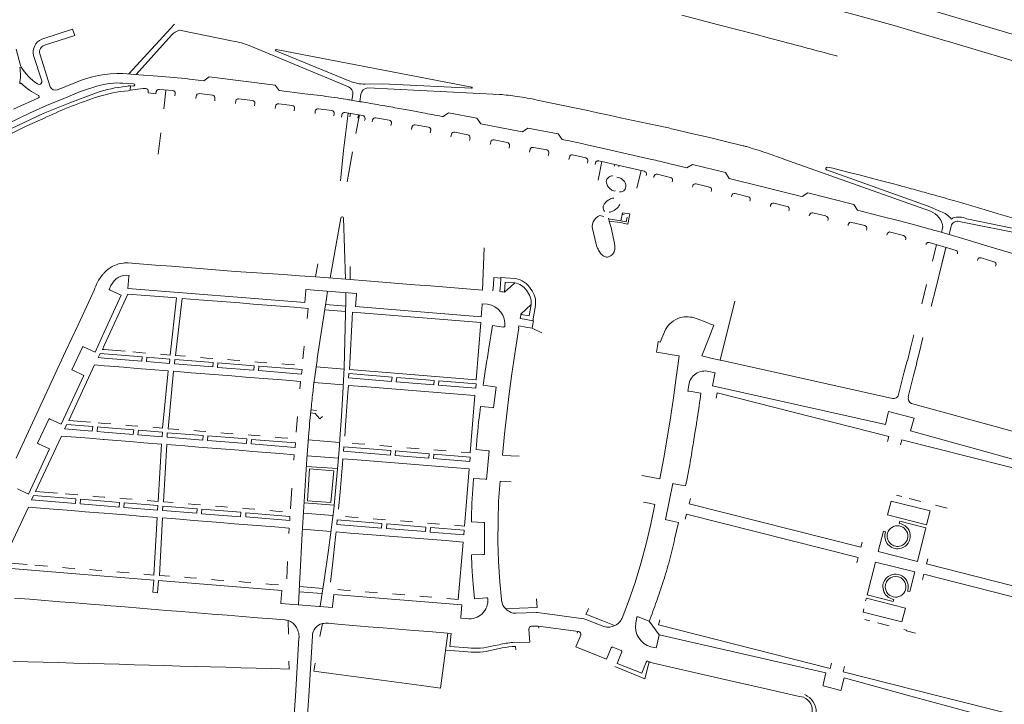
# Model space of a CAD drawing. Extents: x 145000 to 155000, y 457500 to 470000.
# Tile 536 of 548: x 153968 to 154337, y 468497 to 468753. Entities that reach past the tile are written whole.
import ezdxf

# ---------------------------------------------------------------- set-up
doc = ezdxf.new("R2010")
doc.units = 0
doc.header["$LTSCALE"] = 0.2
doc.header["$MEASUREMENT"] = 0
doc.layers.add('kant verharding', color=252, linetype='Continuous', lineweight=0)

msp = doc.modelspace()

# ---------------------------------------------------------------- linework, layer by layer
at = {"layer": 'kant verharding', "linetype": 'Continuous', "lineweight": 0}
for p, q in [((154026.3, 468751.47), (154009.23, 468732.86)), ((154011.95, 468732.63), (154025.24, 468747.32)), ((154028.13, 468749.2), (154048.3, 468745.13)), ((154054.29, 468743.47), (154091.48, 468728.03)), ((154064.35, 468741.97), (154137.63, 468727.93)), ((153973.59, 468739.76), (153976.59, 468730.22)), ((153979.79, 468727.98), (153975.94, 468740.4)), ((154091.92, 468730.18), (154064.28, 468741.51)), ((153968.42, 468735.27), (153968.94, 468735.4)), ((154012.99, 468732.54), (154007.01, 468733.05)), ((154020.1, 468732.03), (154012.99, 468732.54)), ((153989.01, 468729.51), (153982.47, 468726.9)), ((154010.96, 468729.15), (154007, 468729.38)), ((154009.77, 468726.82), (154009.83, 468728.42)), ((154009.83, 468728.42), (154010.92, 468728.33)), ((154098.74, 468727.59), (154148.04, 468725.19)), ((153975.41, 468723.95), (153966.1, 468719.71)), ((154009.77, 468726.82), (154009.01, 468726.58)), ((154019.36, 468725.45), (154019.51, 468726.24)), ((154020.65, 468727.05), (154025.7, 468726.64)), ((154022.28, 468719.78), (154023.11, 468726.59)), ((154026.62, 468725.58), (154026.5, 468724.59)), ((154034.34, 468723.64), (154034.43, 468724.57)), ((154035.58, 468725.47), (154040.61, 468724.85)), ((154041.47, 468723.69), (154041.39, 468722.75)), ((154050.45, 468723.58), (154055.52, 468722.93)), ((154093.07, 468725.26), (154092.73, 468722.96)), ((154095.69, 468722.48), (154096.11, 468725.22)), ((154049.14, 468721.74), (154049.33, 468722.82)), ((154056.38, 468721.86), (154056.26, 468720.87)), ((154064.02, 468719.88), (154064.13, 468720.71)), ((154065.35, 468721.71), (154070.43, 468721.04)), ((154071.26, 468719.96), (154071.15, 468718.99)), ((154080.21, 468719.84), (154085.24, 468719.11)), ((154176.11, 468720.21), (154162.15, 468723.08)), ((154078.92, 468718.01), (154079.04, 468718.95)), ((154086.11, 468717.98), (154086, 468717.11)), ((154088.86, 468716.71), (154088.91, 468717.5)), ((154089.57, 468704.21), (154091.3, 468718.18)), ((154090.11, 468718.38), (154096.82, 468717.28)), ((154092.15, 468718.01), (154091.98, 468716.76)), ((154094.24, 468710.52), (154095.54, 468717.49)), ((154095.15, 468717.51), (154094.91, 468716.26)), ((154101.73, 468716.45), (154106.64, 468715.57)), ((154126.92, 468716.87), (154126.43, 468716.96)), ((154097.64, 468716.06), (154097.51, 468715.41)), ((154100.36, 468714.89), (154100.49, 468715.62)), ((154107.55, 468714.42), (154107.35, 468713.53)), ((154115.05, 468712.02), (154115.22, 468712.92)), ((154116.43, 468713.84), (154121.38, 468712.91)), ((154020.23, 468702.83), (154021.2, 468710.82)), ((154122.28, 468711.72), (154122.06, 468710.74)), ((154129.78, 468709.25), (154130.02, 468710.28)), ((154131.23, 468711.02), (154136.11, 468710.1)), ((154136.95, 468708.89), (154136.78, 468707.89)), ((154144.48, 468706.43), (154144.74, 468707.41)), ((154145.95, 468708.2), (154150.87, 468707.22)), ((154151.73, 468706.08), (154151.55, 468705.07)), ((154160.67, 468705.35), (154165.71, 468704.39)), ((154089.57, 468704.21), (154088.42, 468692.85)), ((154090.98, 468692.48), (154092.92, 468703.74)), ((154159.25, 468703.59), (154159.53, 468704.67)), ((154166.45, 468703.22), (154166.26, 468702.25)), ((154173.96, 468700.76), (154174.14, 468701.74)), ((154175.37, 468702.53), (154180.28, 468701.4)), ((154181.08, 468700.14), (154180.92, 468699.46)), ((154183.76, 468698.91), (154183.9, 468699.54)), ((154184.96, 468693.13), (154186.27, 468700.03)), ((154185.14, 468700.28), (154202.18, 468696.41)), ((154191.13, 468698.89), (154191.08, 468698.37)), ((154192.84, 468698.53), (154192.71, 468698.05)), ((154254.49, 468701), (154309.3, 468681.44)), ((154270.76, 468697.96), (154272.81, 468697.57)), ((154192.63, 468694.05), (154191.93, 468694.19)), ((154201.06, 468696.66), (154199.4, 468690.04)), ((154203, 468695.2), (154202.89, 468694.77)), ((154205.72, 468694.08), (154205.82, 468694.52)), ((154207.08, 468695.31), (154211.95, 468694.1)), ((154212.79, 468692.89), (154212.63, 468692.41)), ((154220.25, 468690.48), (154220.36, 468690.96)), ((154221.61, 468691.72), (154226.55, 468690.49)), ((154191.16, 468689.03), (154191.25, 468689.01)), ((154192.95, 468688.68), (154193.14, 468688.66)), ((154227.34, 468689.31), (154227.2, 468688.82)), ((154234.82, 468686.89), (154234.92, 468687.33)), ((154236.21, 468688.1), (154241.13, 468686.87)), ((154241.87, 468685.66), (154241.74, 468685.17)), ((154249.39, 468683.25), (154249.49, 468683.74)), ((154250.72, 468684.49), (154255.67, 468683.28)), ((154185.58, 468679.82), (154187.06, 468679.53)), ((154187.35, 468681.43), (154187.36, 468681.37)), ((154194.62, 468680.27), (154193.99, 468680.39)), ((154256.46, 468682.09), (154256.35, 468681.59)), ((154263.93, 468679.68), (154264.06, 468680.15)), ((154265.33, 468680.89), (154270.2, 468679.68)), ((154084.55, 468656.48), (154088.61, 468678.91)), ((154089.61, 468678.96), (154090.33, 468656.02)), ((154270.99, 468678.45), (154270.87, 468677.97)), ((154278.47, 468676.11), (154278.58, 468676.53)), ((154279.89, 468677.28), (154284.78, 468676.06)), ((154316.39, 468672.7), (154317.11, 468675.86)), ((154317.7, 468678.92), (154317.18, 468678.43)), ((154320.13, 468677.66), (154386.17, 468664.49)), ((154183.96, 468670.11), (154183.04, 468674.04)), ((154285.51, 468674.85), (154285.4, 468674.39)), ((154293, 468672.48), (154293.09, 468672.88)), ((154294.4, 468673.66), (154299.28, 468672.34)), ((154314.02, 468675.54), (154313.46, 468673.57)), ((154191.06, 468669.39), (154191.14, 468668.49)), ((154300.09, 468671.14), (154299.99, 468670.76)), ((154308.84, 468669.76), (154316.95, 468667.38)), ((154311.57, 468668.96), (154310.04, 468662.82)), ((154142.28, 468667.77), (154141.69, 468651.91)), ((154316.95, 468667.38), (154318.84, 468666.82)), ((154013.18, 468661.8), (154008.96, 468662.13)), ((154019.17, 468661.32), (154013.18, 468661.8)), ((154025.16, 468660.85), (154019.17, 468661.32)), ((154031.14, 468660.38), (154025.16, 468660.85)), ((154092.09, 468655.88), (154092.03, 468660.83)), ((154326.93, 468663.04), (154327.05, 468663.39)), ((154328.33, 468664.02), (154333.12, 468662.57)), ((154333.87, 468661.28), (154333.74, 468660.87)), ((154000.76, 468659.16), (154000, 468658.41)), ((154009.3, 468657.45), (154009.24, 468657.05)), ((154037.13, 468659.9), (154031.14, 468660.38)), ((154043.12, 468659.43), (154037.13, 468659.9)), ((154049.14, 468658.96), (154043.12, 468659.43)), ((154055.11, 468658.55), (154049.14, 468658.96)), ((154061.11, 468658.14), (154055.11, 468658.55)), ((154067.09, 468657.73), (154061.11, 468658.14)), ((154073.08, 468657.33), (154067.09, 468657.73)), ((154008.89, 468652.56), (154009.24, 468657.05)), ((154092.09, 468655.88), (154079.15, 468656.91)), ((154098.18, 468655.4), (154092.09, 468655.88)), ((154104.17, 468654.92), (154098.18, 468655.4)), ((154110.15, 468654.44), (154104.17, 468654.92)), ((154116.13, 468653.96), (154110.15, 468654.44)), ((154122.12, 468653.48), (154116.13, 468653.96)), ((154128.1, 468653), (154122.12, 468653.48)), ((154148.16, 468651.38), (154148.33, 468653.96)), ((154148.33, 468653.96), (154148.48, 468656.38)), ((154148.37, 468656.39), (154148.39, 468656.62)), ((154148.37, 468656.39), (154148.48, 468656.38)), ((154148.39, 468656.62), (154150.09, 468656.51)), ((154150.09, 468656.51), (154153.97, 468656.3)), ((154306.05, 468646.8), (154307.86, 468654.07)), ((153996.26, 468651.88), (153994.87, 468648.9)), ((154006.35, 468650.05), (154000, 468636.24)), ((154006.35, 468650.05), (154002.24, 468651.94)), ((154008.89, 468652.56), (154075.07, 468647.26)), ((154015.51, 468649.93), (154020.57, 468649.53)), ((154075.44, 468651.74), (154075.07, 468647.26)), ((154094.43, 468650.22), (154094.04, 468645.74)), ((154134.09, 468652.52), (154128.1, 468653)), ((154141.69, 468651.91), (154134.09, 468652.52)), ((154148.82, 468651.33), (154148.16, 468651.38)), ((153994.87, 468648.9), (153990.22, 468638.93)), ((154020.57, 468649.53), (154027.13, 468649.01)), ((154035.48, 468648.32), (154040.57, 468647.92)), ((154040.57, 468647.92), (154045.66, 468647.52)), ((154045.66, 468647.52), (154050.74, 468647.12)), ((154050.74, 468647.12), (154055.83, 468646.71)), ((154055.83, 468646.71), (154060.91, 468646.3)), ((154060.91, 468646.3), (154066, 468645.9)), ((154082.85, 468646.55), (154090.42, 468645.94)), ((154141.08, 468641.93), (154141.46, 468646.44)), ((154230.55, 468625.73), (154236.13, 468647.81)), ((154066, 468645.9), (154071.08, 468645.49)), ((154090.35, 468643.96), (154082.58, 468644.55)), ((154141.08, 468641.93), (154094.04, 468645.74)), ((154155.93, 468642.55), (154155.71, 468641.26)), ((153985.57, 468628.97), (153990.22, 468638.93)), ((154000, 468636.24), (153996.56, 468628.75)), ((154144.05, 468630.16), (154145.42, 468638.64)), ((154145.42, 468638.64), (154149.53, 468638.02)), ((154208.1, 468632.4), (154210.13, 468637.15)), ((153985.57, 468628.97), (153980.92, 468619)), ((153992.31, 468630.68), (153996.56, 468628.75)), ((154000, 468629.65), (154007.88, 468629.04)), ((154000, 468628.13), (154014.26, 468626.99)), ((154015.48, 468628.38), (154010.75, 468628.8)), ((154038.32, 468626.52), (154036.02, 468626.75)), ((154040.61, 468626.35), (154038.32, 468626.52)), ((154048.48, 468625.71), (154046.2, 468625.9)), ((154050.76, 468625.54), (154048.48, 468625.71)), ((154058.65, 468624.89), (154056.35, 468625.11)), ((154060.91, 468624.75), (154058.65, 468624.89)), ((154068.82, 468624.08), (154066.53, 468624.3)), ((154071.25, 468623.92), (154068.82, 468624.08)), ((154079.67, 468625.63), (154079.31, 468623.04)), ((153992.33, 468620.02), (153988.23, 468621.92)), ((154000, 468623.63), (154002.13, 468623.46)), ((154002.13, 468623.46), (154007.21, 468623.06)), ((154007.21, 468623.06), (154012.3, 468622.65)), ((154012.3, 468622.65), (154017.38, 468622.24)), ((154017.38, 468622.24), (154023.94, 468621.72)), ((154037.65, 468620.61), (154032.57, 468621.02)), ((154042.74, 468620.2), (154037.65, 468620.61)), ((154078.96, 468620.46), (154078.42, 468616.28)), ((154079.31, 468623.04), (154078.96, 468620.46)), ((154079.31, 468623.19), (154089.79, 468622.37)), ((154089.63, 468618.07), (154089.85, 468622.82)), ((154227.72, 468616.1), (154228.64, 468620.54)), ((153980.92, 468619), (153976.27, 468609.02)), ((153992.33, 468620.02), (153983.84, 468601.7)), ((154047.82, 468619.8), (154042.74, 468620.2)), ((154052.91, 468619.39), (154047.82, 468619.8)), ((154057.99, 468618.99), (154052.91, 468619.39)), ((154063.08, 468618.59), (154057.99, 468618.99)), ((154068.16, 468618.18), (154063.08, 468618.59)), ((154089.52, 468616.44), (154078.59, 468617.32)), ((154089.38, 468613.32), (154089.63, 468618.07)), ((154078.42, 468616.28), (154078.18, 468614.34)), ((154088.85, 468604.71), (154089.38, 468613.32)), ((154096.79, 468615.84), (154132.37, 468612.96)), ((154132.37, 468612.96), (154138.75, 468612.44)), ((154146.29, 468615.73), (154141.82, 468616.37)), ((154218.95, 468614.08), (154223.42, 468613.41)), ((154227.72, 468616.1), (154292.53, 468601.65)), ((153971.63, 468599.06), (153976.27, 468609.02)), ((154077.42, 468607.11), (154079.49, 468606.92)), ((154140.59, 468605.87), (154140.88, 468608.39)), ((154140.88, 468608.39), (154145.39, 468607.94)), ((154293.52, 468606.05), (154292.53, 468601.65)), ((153979.74, 468603.62), (153983.84, 468601.7)), ((154000, 468602.03), (153997.76, 468602.23)), ((154002.46, 468601.84), (154000, 468602.03)), ((154071.82, 468598.79), (154072.31, 468604.57)), ((154088.39, 468597.99), (154088.85, 468604.71)), ((153971.63, 468599.06), (153966.99, 468589.09)), ((154000, 468600.52), (154011.05, 468599.64)), ((154010.35, 468601.16), (154008.05, 468601.42)), ((154012.64, 468601.06), (154010.35, 468601.16)), ((154033.53, 468599.35), (154035.81, 468599.12)), ((154035.81, 468599.12), (154038.1, 468598.99)), ((154043.69, 468598.54), (154045.98, 468598.31)), ((154045.98, 468598.31), (154048.24, 468598.16)), ((154076.61, 468598.54), (154076.2, 468593.65)), ((153989.4, 468596.87), (153994.48, 468596.46)), ((153994.48, 468596.46), (153999.57, 468596.04)), ((153999.57, 468596.04), (154000, 468596.01)), ((154000, 468596.01), (154004.65, 468595.63)), ((154004.65, 468595.63), (154009.73, 468595.22)), ((154009.73, 468595.22), (154014.82, 468594.81)), ((154014.82, 468594.81), (154021.42, 468594.28)), ((154053.84, 468597.74), (154056.14, 468597.5)), ((154056.14, 468597.5), (154058.42, 468597.37)), ((154064, 468596.92), (154066.31, 468596.69)), ((154066.31, 468596.69), (154068.75, 468596.54)), ((154088.15, 468594.92), (154076.38, 468595.87)), ((154087.93, 468592.21), (154088.39, 468597.99)), ((154095.2, 468594.37), (154092.79, 468594.61)), ((153971.61, 468575.57), (153979.51, 468592.46)), ((153979.51, 468592.46), (153975.43, 468594.44)), ((154030.21, 468593.59), (154035.29, 468593.19)), ((154035.29, 468593.19), (154040.38, 468592.78)), ((154040.38, 468592.78), (154045.46, 468592.38)), ((154045.46, 468592.38), (154050.54, 468591.97)), ((154050.54, 468591.97), (154055.62, 468591.55)), ((154055.62, 468591.55), (154060.71, 468591.14)), ((154060.71, 468591.14), (154065.79, 468590.72)), ((154076.2, 468593.65), (154075.83, 468588.75)), ((154087.43, 468586.43), (154087.93, 468592.21)), ((154097.56, 468594.22), (154095.2, 468594.37)), ((154107.72, 468593.39), (154103.15, 468593.77)), ((154117.88, 468592.58), (154113.31, 468592.94)), ((154128.06, 468591.75), (154123.47, 468592.13)), ((154143.7, 468591.78), (154139.2, 468592.26)), ((154065.79, 468590.72), (154071.08, 468590.29)), ((154071.08, 468590.29), (154070.96, 468588.31)), ((154075.83, 468588.75), (154074.11, 468560.78)), ((154075.93, 468589.84), (154087.61, 468589.02)), ((154094.73, 468588.4), (154130.32, 468585.57)), ((154087.31, 468585.1), (154075.63, 468585.96)), ((154085.91, 468569.89), (154087.43, 468586.43)), ((154130.32, 468585.57), (154136.62, 468585.07)), ((154138.1, 468579.11), (154138.25, 468581.44)), ((154138.25, 468581.44), (154142.75, 468581.11)), ((154218.08, 468580.76), (154217.68, 468578.63)), ((153967.55, 468577.55), (153971.61, 468575.57)), ((154070.2, 468577.84), (154069.74, 468570.08)), ((154217.68, 468578.63), (154213.28, 468579.4)), ((153990.14, 468575.28), (153985.41, 468575.65)), ((153998.02, 468574.59), (153995.73, 468574.82)), ((154000, 468574.47), (153998.02, 468574.59)), ((154000.3, 468574.45), (154000, 468574.47)), ((154000, 468572.95), (154005.76, 468572.49)), ((154008.17, 468573.77), (154005.9, 468574)), ((154010.45, 468573.63), (154008.17, 468573.77)), ((154074.83, 468572.35), (154086.05, 468571.47)), ((154296.57, 468575.16), (154298.63, 468574.65)), ((154301.41, 468573.94), (154305.74, 468572.84)), ((153977.63, 468570.21), (153982.71, 468569.8)), ((153982.71, 468569.8), (153987.82, 468569.4)), ((153987.82, 468569.4), (153992.9, 468568.99)), ((153992.9, 468568.99), (153997.99, 468568.58)), ((154033.76, 468571.71), (154031.47, 468571.94)), ((154036.04, 468571.58), (154033.76, 468571.71)), ((154043.93, 468570.89), (154041.63, 468571.12)), ((154046.22, 468570.75), (154043.93, 468570.89)), ((154054.09, 468570.07), (154051.82, 468570.3)), ((154056.38, 468569.92), (154054.09, 468570.07)), ((154064.26, 468569.25), (154061.97, 468569.49)), ((154066.73, 468569.1), (154064.26, 468569.25)), ((154311.22, 468571.45), (154315.57, 468570.35)), ((153997.99, 468568.58), (154000, 468568.42)), ((154000, 468568.42), (154003.08, 468568.17)), ((154003.08, 468568.17), (154008.16, 468567.77)), ((154008.16, 468567.77), (154013.25, 468567.36)), ((154013.25, 468567.36), (154019.8, 468566.84)), ((154033.41, 468565.73), (154028.32, 468566.15)), ((154038.49, 468565.32), (154033.41, 468565.73)), ((154043.58, 468564.91), (154038.49, 468565.32)), ((154085.62, 468567.52), (154074.63, 468568.44)), ((154092.77, 468566.96), (154090.36, 468567.21)), ((154095.11, 468566.81), (154092.77, 468566.96)), ((154105.29, 468565.99), (154100.69, 468566.37)), ((154115.45, 468565.16), (154110.88, 468565.54)), ((154141.98, 468564.97), (154137.47, 468565.21)), ((154210.55, 468565.98), (154210.15, 468566.06)), ((154214.96, 468564.93), (154210.56, 468565.98)), ((154048.67, 468564.5), (154043.58, 468564.91)), ((154053.75, 468564.09), (154048.67, 468564.5)), ((154058.84, 468563.68), (154053.75, 468564.09)), ((154063.92, 468563.27), (154058.84, 468563.68)), ((154069.23, 468562.84), (154063.92, 468563.27)), ((154069.13, 468560.89), (154069.23, 468562.84)), ((154074.23, 468562.48), (154084.89, 468561.58)), ((154125.55, 468564.34), (154121.04, 468564.72)), ((154213.56, 468558.73), (154214.96, 468564.93)), ((154092.14, 468561), (154127.76, 468558.16)), ((154127.76, 468558.16), (154134.36, 468557.63)), ((154068.33, 468543.88), (154068.6, 468550.4)), ((154137.52, 468552.8), (154142.01, 468552.98)), ((154137.52, 468552.8), (154137.69, 468548.74)), ((154142.01, 468552.98), (154142.41, 468552.99)), ((154000, 468544.86), (153962.16, 468547.96)), ((153978.8, 468548.58), (153974.06, 468548.99)), ((153986.67, 468547.89), (153984.39, 468548.15)), ((153988.96, 468547.76), (153986.67, 468547.89)), ((153996.85, 468547.06), (153994.55, 468547.31)), ((153999.14, 468546.92), (153996.85, 468547.06)), ((154137.69, 468548.74), (154137.92, 468544.69)), ((154018.53, 468543.34), (154000, 468544.86)), ((154007.03, 468546.23), (154004.72, 468546.47)), ((154009.3, 468546.1), (154007.03, 468546.23)), ((154018.53, 468543.34), (154018.15, 468538.88)), ((154066.49, 468539.5), (154020.34, 468543.23)), ((154030.01, 468544.47), (154032.3, 468544.22)), ((154032.3, 468544.22), (154034.6, 468544.1)), ((154040.2, 468543.65), (154042.48, 468543.41)), ((154042.48, 468543.41), (154044.76, 468543.25)), ((154137.92, 468544.69), (154138.24, 468540.52)), ((154050.35, 468542.83), (154052.64, 468542.59)), ((154052.64, 468542.59), (154054.91, 468542.47)), ((154060.51, 468542.02), (154062.81, 468541.78)), ((154062.81, 468541.78), (154065.24, 468541.63)), ((154066.49, 468539.5), (154066.18, 468535.01)), ((154073.09, 468540.98), (154081.85, 468540.28)), ((154089.75, 468539.63), (154087.44, 468539.86)), ((154092.17, 468539.48), (154089.75, 468539.63)), ((154138.24, 468540.52), (154138.62, 468536.36)), ((153966.43, 468536.66), (153972.11, 468536.21)), ((153972.11, 468536.21), (153977.8, 468535.74)), ((153977.8, 468535.74), (153983.49, 468535.28)), ((154081.55, 468538.38), (154073.01, 468539.01)), ((154085.52, 468533.48), (154085.92, 468537.97)), ((154133.89, 468534.08), (154085.92, 468537.97)), ((154102.36, 468538.65), (154097.76, 468539.03)), ((154112.52, 468537.84), (154107.94, 468538.2)), ((154122.67, 468537), (154118.11, 468537.38)), ((154143.15, 468536.77), (154138.62, 468536.36)), ((153983.49, 468535.28), (153989.18, 468534.83)), ((153989.18, 468534.83), (153994.86, 468534.36)), ((153994.86, 468534.36), (154000, 468533.95)), ((154000, 468533.95), (154000.55, 468533.91)), ((154000.55, 468533.91), (154006.24, 468533.45)), ((154006.24, 468533.45), (154011.92, 468532.99)), ((154011.92, 468532.99), (154017.61, 468532.53)), ((154017.61, 468532.53), (154023.3, 468532.07)), ((154023.3, 468532.07), (154028.99, 468531.61)), ((154085.49, 468533.17), (154085.52, 468533.48)), ((154133.89, 468534.08), (154133.48, 468529.57)), ((154028.99, 468531.61), (154034.67, 468531.15)), ((154034.67, 468531.15), (154040.36, 468530.69)), ((154040.36, 468530.69), (154046.05, 468530.23)), ((154046.05, 468530.23), (154051.74, 468529.77)), ((154051.74, 468529.77), (154057.42, 468529.31)), ((154057.42, 468529.31), (154063.07, 468528.85)), ((154063.07, 468528.85), (154067.66, 468528.48)), ((154068.86, 468528.14), (154068.95, 468523.21)), ((154161.7, 468531.25), (154154.06, 468530.98)), ((154179.6, 468528.89), (154162.17, 468531.22)), ((154187.1, 468525.98), (154180.29, 468528.7)), ((154199.85, 468529.58), (154204.07, 468528.03)), ((154284.74, 468528.58), (154286.69, 468528.09)), ((154081.68, 468527.09), (154080.76, 468522.26)), ((154082.27, 468527.19), (154081.68, 468527.09)), ((154082.86, 468527.25), (154082.27, 468527.19)), ((154083.39, 468527.27), (154082.86, 468527.25)), ((154083.92, 468527.26), (154083.39, 468527.27)), ((154084.96, 468527.15), (154083.92, 468527.26)), ((154084.96, 468527.15), (154087.41, 468526.86)), ((154087.41, 468526.86), (154093.1, 468526.41)), ((154093.1, 468526.41), (154098.79, 468525.95)), ((154098.79, 468525.95), (154104.48, 468525.49)), ((154104.48, 468525.49), (154110.17, 468525.03)), ((154110.17, 468525.03), (154115.86, 468524.58)), ((154115.86, 468524.58), (154121.55, 468524.12)), ((154162.69, 468525.46), (154162.61, 468526.15)), ((154207.74, 468522.85), (154204.07, 468528.03)), ((154289.48, 468527.38), (154293.86, 468526.27)), ((154071.57, 468500), (154072.92, 468521.78)), ((154077.94, 468522.48), (154076.55, 468500)), ((154121.55, 468524.12), (154129.84, 468523.45)), ((154128.7, 468523.54), (154125.93, 468503)), ((154129.84, 468523.45), (154129.44, 468518.55)), ((154177.04, 468523.54), (154177.32, 468524.17)), ((154207.74, 468522.85), (154206.75, 468518.45)), ((154270.17, 468508.68), (154207.74, 468522.85)), ((154127.85, 468517.22), (154136.19, 468516.49)), ((154129.44, 468518.55), (154136.2, 468517.98)), ((154145.16, 468517.16), (154148.98, 468517.98)), ((154145.61, 468518.73), (154147.89, 468519.21)), ((154153.92, 468518.55), (154154.08, 468517.32)), ((154190.42, 468518.27), (154193.52, 468517.06)), ((153965.76, 468512.99), (153971.45, 468512.83)), ((153971.45, 468512.83), (153977.15, 468512.67)), ((153977.15, 468512.67), (153982.85, 468512.51)), ((153982.85, 468512.51), (153988.54, 468512.35)), ((153988.54, 468512.35), (153994.24, 468512.19)), ((153994.24, 468512.19), (153999.93, 468512.03)), ((154000, 468512.03), (154005.63, 468511.87)), ((154005.63, 468511.87), (154011.33, 468511.71)), ((154011.33, 468511.71), (154017.02, 468511.55)), ((154017.02, 468511.55), (154022.72, 468511.39)), ((154022.72, 468511.39), (154028.42, 468511.23)), ((154028.42, 468511.23), (154034.11, 468511.07)), ((154034.11, 468511.07), (154039.81, 468510.91)), ((154039.81, 468510.91), (154045.5, 468510.76)), ((154045.5, 468510.76), (154051.2, 468510.59)), ((154051.2, 468510.59), (154056.9, 468510.43)), ((154056.9, 468510.43), (154062.6, 468510.28)), ((154062.6, 468510.28), (154069.2, 468510.09)), ((154069.14, 468513.09), (154069.2, 468510.09)), ((154079, 468512.31), (154078.48, 468509.36)), ((154203.57, 468513.04), (154204.47, 468512.67)), ((154084.94, 468508.49), (154078.48, 468509.36)), ((154090.59, 468507.73), (154084.94, 468508.49)), ((154096.24, 468506.98), (154090.59, 468507.73)), ((154101.89, 468506.22), (154096.24, 468506.98)), ((154107.54, 468505.46), (154101.89, 468506.22)), ((154269.18, 468504.26), (154270.17, 468508.68)), ((154277.05, 468506.78), (154275.86, 468502.42)), ((154277.05, 468506.78), (154301.98, 468500)), ((154113.18, 468504.71), (154107.54, 468505.46)), ((154118.83, 468503.95), (154113.18, 468504.71)), ((154125.93, 468503), (154118.83, 468503.95)), ((154071.15, 468493.1), (154071.57, 468500)), ((154076.55, 468500), (154076.11, 468492.95)), ((154259.72, 468500), (154261.88, 468499.51)), ((154301.98, 468500), (154338.86, 468489.97))]:
    msp.add_line(p, q, dxfattribs=at)
at = {"layer": 'kant verharding', "linetype": 'Continuous', "lineweight": 0, "flags": 128}
for points in [[(154000.01, 468828.96), (154017.48, 468825.6), (154052.1, 468818.59), (154069.14, 468814.68), (154097.24, 468808.74), (154124.39, 468803.11), (154196.5, 468786.11), (154214.82, 468781.74), (154232.83, 468777.22), (154234.28, 468776.8), (154253.98, 468771.83), (154289.94, 468762.17), (154310.83, 468756.38), (154330.26, 468750.6), (154349.55, 468744.84), (154368.77, 468738.99), (154385.82, 468733.53), (154406.93, 468726.55)], [(154000, 468818.47), (154015.03, 468815.57), (154067.73, 468805.15), (154078.66, 468802.89), (154089.74, 468800.7), (154161.15, 468785.23), (154192.64, 468777.75), (154216.83, 468771.73), (154233.98, 468767.29), (154249.9, 468763.44), (154267.92, 468758.42), (154279.81, 468755.29), (154295.77, 468750.92), (154306.96, 468747.62), (154317.71, 468744.53), (154347.82, 468735.47), (154356.89, 468732.65), (154378.1, 468725.82), (154392.41, 468721.08), (154405.71, 468716.83), (154414.73, 468713.89), (154435.89, 468706.56), (154447.37, 468702.44)], [(154216.29, 468754.82), (154229.98, 468751.26), (154243.68, 468747.69)], [(153977.61, 468743.61), (153988.97, 468747.22), (153988.18, 468749.65), (153976.69, 468745.85)], [(154243.68, 468747.69), (154249.04, 468746.28), (154254.4, 468744.87)], [(153968.94, 468735.4), (153968.61, 468736.02), (153967, 468742.07)], [(154081.95, 468724.59), (154075.14, 468725.45), (154065.5, 468726.67), (154063.95, 468728.65), (154039.32, 468731.79), (154037.3, 468730.23), (154031.92, 468730.9)], [(153997.58, 468728.36), (153991.17, 468726.22), (153984.89, 468723.71), (153978.42, 468721.06), (153972.06, 468718.18), (153959.76, 468712.29)], [(154008.29, 468728.1), (154009.02, 468728.35), (154009.83, 468728.42)], [(154015.46, 468727.4), (154014.58, 468727.44), (154009.77, 468726.82)], [(154137.49, 468727.51), (154104.32, 468729.11), (154097.75, 468729.03)], [(153946.87, 468702.91), (153953.53, 468706.34), (153965.24, 468712.45), (153977.2, 468718.05), (153987.09, 468722.09), (153997.1, 468725.82)], [(154019.36, 468725.45), (154016.48, 468725.74), (154016.5, 468726.18), (154016.48, 468726.6), (154016.31, 468726.98)], [(154176.11, 468720.21), (154180.41, 468719.27), (154184.7, 468718.33)], [(153978.15, 468716.6), (153971.06, 468713.39), (153964.08, 468709.93), (153963.4, 468709.53), (153962.85, 468708.97), (153959.14, 468705.54)], [(154173.3, 468707.94), (154172.09, 468708.17), (154171.45, 468708.3), (154170.01, 468710.41), (154158.58, 468712.6), (154156.55, 468711.19), (154155.88, 468711.29), (154141.67, 468714.03), (154140.98, 468714.14), (154139.52, 468716.23), (154128.96, 468718.24), (154126.93, 468716.86)], [(154184.7, 468718.33), (154189, 468717.4), (154193.29, 468716.47)], [(154193.29, 468716.47), (154200.44, 468714.95), (154207.59, 468713.43)], [(154226.08, 468709.13), (154220.38, 468710.48), (154214.67, 468711.83)], [(154239.21, 468705.96), (154232.64, 468707.55), (154226.08, 468709.13)], [(154204.35, 468700.99), (154185.3, 468705.31), (154180.24, 468706.47)], [(154218.1, 468697.66), (154216.5, 468698.07), (154209.95, 468699.66)], [(154305.67, 468675.77), (154297.7, 468677.85), (154290.66, 468679.66), (154281.99, 468681.81), (154280.69, 468683.99), (154263.4, 468688.29), (154261.25, 468686.99), (154260.59, 468687.14), (154245.57, 468690.88), (154233.93, 468693.73), (154232.63, 468695.9), (154220.19, 468698.96), (154218.09, 468697.66)], [(154313.09, 468681.33), (154308.5, 468683.37), (154270.37, 468696.96)], [(154279.36, 468695.88), (154276.08, 468696.72), (154272.81, 468697.57)], [(154285.9, 468694.17), (154282.63, 468695.03), (154279.36, 468695.88)], [(154294.99, 468691.79), (154290.45, 468692.98), (154285.9, 468694.17)], [(154189.05, 468677.76), (154193.14, 468677.26), (154195.98, 468676.65), (154196.73, 468680.5), (154194.07, 468680.88), (154193.36, 468677.87), (154188.8, 468678.56)], [(154193.38, 468677.88), (154195.46, 468677.44), (154195.85, 468679.25)], [(154329.42, 468682.12), (154334.67, 468680.53), (154339.92, 468678.96)], [(154368.92, 468669.6), (154366.02, 468669.81), (154322.92, 468678.62)], [(154355.8, 468661.02), (154346.93, 468663.64), (154332.08, 468668.05), (154320.53, 468671.44), (154311.65, 468674.11)], [(154309.62, 468645.8), (154311.41, 468653.02), (154313.64, 468661.75), (154315.14, 468667.91)], [(154315.08, 468667.64), (154313.64, 468661.75), (154311.41, 468653.02)], [(154080.01, 468661.79), (154079.15, 468656.91), (154073.08, 468657.33)], [(154002.24, 468651.94), (154001.87, 468652.16), (154002.54, 468653.66)], [(154145.55, 468651.6), (154145.69, 468653.93), (154145.86, 468656.59), (154147.2, 468656.49), (154148.37, 468656.39)], [(154149.84, 468651.16), (154150.06, 468654.93), (154153.76, 468654.67)], [(154153.76, 468654.67), (154152.19, 468653.24), (154149.9, 468651.15)], [(154015.51, 468649.93), (154008.8, 468650.47), (154000, 468631.19)], [(154094.43, 468650.22), (154094.47, 468650.63), (154075.52, 468652.13), (154075.44, 468651.74)], [(154079.67, 468625.63), (154079.75, 468626.36), (154083.19, 468648.76), (154083.65, 468651.49)], [(154089.85, 468622.82), (154090.47, 468648.19), (154090.5, 468650.94)], [(154027.13, 468649.01), (154024.7, 468627.6), (154021.07, 468627.93)], [(154030.43, 468627.19), (154026.73, 468627.46), (154029.19, 468648.82), (154035.48, 468648.32)], [(154143.5, 468646.68), (154141.5, 468646.83), (154141.46, 468646.44)], [(154159.83, 468646.54), (154159.1, 468642.29), (154155.95, 468642.76)], [(154155.97, 468642.98), (154157.98, 468644.86), (154159.83, 468646.54)], [(154161.44, 468646.23), (154160.91, 468643.3), (154160.43, 468640.43)], [(154071.08, 468645.49), (154076.42, 468645.06), (154076, 468641.35)], [(154140.99, 468639.87), (154139.29, 468618.37), (154091.79, 468622.22), (154092.92, 468643.72), (154140.99, 468639.87)], [(154155.71, 468641.26), (154157.96, 468640.87), (154160.43, 468640.43)], [(154160.43, 468640.43), (154160.67, 468640.39), (154160.45, 468639.15), (154160.2, 468637.69)], [(154221.63, 468641.36), (154224.36, 468640.28), (154225.86, 468639.69), (154227, 468639.24), (154228.18, 468638.76), (154226.3, 468633.93), (154223.71, 468627.27), (154227.16, 468626.49), (154230.55, 468625.73)], [(154149.11, 468590.2), (154149.92, 468598.05), (154150.69, 468605.58), (154151.62, 468613.06), (154152.55, 468620.55), (154153.7, 468628.05), (154155.2, 468637.84), (154155.15, 468637.86), (154155.27, 468638.55)], [(154149.53, 468638.02), (154149.55, 468638.21), (154149.95, 468638.18)], [(154155.27, 468638.55), (154157.8, 468638.11), (154160.2, 468637.69), (154163.82, 468636)], [(154297.43, 468612.83), (154299.42, 468620.87), (154300.6, 468625.45), (154300.7, 468625.43), (154301.91, 468630.24), (154303.15, 468635.17)], [(154208.1, 468632.4), (154207.38, 468632.71), (154207.11, 468630.94), (154206.75, 468628.67), (154210.7, 468628.04), (154212.59, 468627.74), (154215.23, 468627.34), (154214.87, 468624.41), (154214.16, 468619.2), (154213.1, 468611.57), (154211.97, 468604.07), (154210.78, 468596.57), (154209.49, 468589.11), (154208.03, 468581.33), (154204.81, 468581.88), (154201.28, 468582.5)], [(154301.05, 468611.93), (154303.04, 468619.96), (154304.18, 468624.56), (154304.08, 468624.59), (154305.31, 468629.38), (154306.47, 468634.16)], [(153992.31, 468630.68), (153991.95, 468630.84), (153987.89, 468622.11), (153988.23, 468621.92)], [(154000, 468626.46), (153997.7, 468626.65), (153998.45, 468628.25), (154000, 468628.13)], [(154000, 468631.19), (153999.32, 468629.71), (154000, 468629.65)], [(154074.91, 468630.93), (154074.64, 468628.43), (154074.34, 468626.17)], [(154014.26, 468626.99), (154014.11, 468625.31), (154000, 468626.46)], [(154024.61, 468626.09), (154024.45, 468624.49), (154015.83, 468625.18), (154015.98, 468626.81), (154024.61, 468626.09)], [(154040.79, 468624.83), (154040.68, 468623.17), (154026.29, 468624.36), (154026.43, 468625.96), (154040.79, 468624.83)], [(154056.16, 468623.58), (154056.04, 468621.92), (154042.43, 468623.02), (154042.55, 468624.67), (154056.16, 468623.58)], [(154230.55, 468625.73), (154232.5, 468625.3), (154258.81, 468619.43), (154295.12, 468611.35)], [(153994.89, 468602.47), (153986.79, 468603.08), (153996.43, 468623.91), (154000, 468623.63)], [(154023.94, 468621.72), (154021.88, 468600.23), (154018.22, 468600.61)], [(154032.57, 468621.02), (154025.96, 468621.55), (154023.91, 468600.07), (154027.94, 468599.8)], [(154074.08, 468622.16), (154073.87, 468620.52), (154057.77, 468621.78), (154057.93, 468623.44), (154074.08, 468622.16)], [(154091.49, 468619.04), (154091.6, 468620.71), (154107.75, 468619.4), (154107.61, 468617.75), (154091.49, 468619.04)], [(154226.4, 468621.47), (154228.73, 468620.92), (154228.64, 468620.54)], [(154073.24, 468615.04), (154073.48, 468617.76), (154068.16, 468618.18)], [(154109.36, 468617.6), (154109.53, 468619.28), (154123.55, 468618.14), (154123.41, 468616.51), (154109.36, 468617.6)], [(154125.21, 468616.35), (154125.3, 468617.99), (154139.27, 468616.82), (154139.12, 468615.23), (154125.21, 468616.35)], [(154090.12, 468597.29), (154090.52, 468603.1), (154091.27, 468613.57), (154091.42, 468616.27), (154096.79, 468615.84)], [(154145.39, 468607.94), (154145.8, 468607.9), (154146.7, 468615.65), (154146.29, 468615.73)], [(154218.95, 468614.08), (154218.52, 468614.14), (154218.86, 468616.4)], [(154229.05, 468611.52), (154229.54, 468613.47), (154293.8, 468597.2), (154293.31, 468595.25)], [(154138.75, 468612.44), (154137.02, 468591), (154133.64, 468591.31)], [(154302.25, 468609.52), (154337.69, 468599.71), (154363.87, 468592.46), (154368.06, 468591.3)], [(154081.72, 468604.58), (154080.77, 468603.72), (154078.96, 468605.77), (154077.28, 468605.97)], [(154293.52, 468606.05), (154293.6, 468606.49), (154294.6, 468606.23), (154302.23, 468604.24), (154303.21, 468603.99), (154303.08, 468603.61), (154301.87, 468599.25), (154363.55, 468582.13)], [(153979.74, 468603.62), (153979.39, 468603.83), (153975.07, 468594.62), (153975.43, 468594.44)], [(153995.72, 468600.84), (153995.53, 468599.16), (153985.2, 468600.01), (153985.96, 468601.64), (153995.72, 468600.84)], [(154000, 468598.77), (153997.32, 468598.98), (153997.46, 468600.72), (154000, 468600.52)], [(154011.05, 468599.64), (154010.89, 468597.92), (154000, 468598.77)], [(154021.87, 468598.76), (154021.72, 468597.05), (154012.63, 468597.77), (154012.78, 468599.47), (154021.87, 468598.76)], [(154037.08, 468597.52), (154036.95, 468595.81), (154023.55, 468596.91), (154023.63, 468598.55), (154037.08, 468597.52)], [(154220.61, 468594.99), (154221.16, 468598.35), (154221.7, 468601.71)], [(153982.55, 468575.89), (153974.34, 468576.53), (153984.05, 468597.3), (153989.4, 468596.87)], [(154053.44, 468596.23), (154053.32, 468594.47), (154038.71, 468595.62), (154038.82, 468597.37), (154053.44, 468596.23)], [(154071.58, 468594.77), (154071.47, 468593.04), (154055.05, 468594.34), (154055.19, 468596.03), (154071.58, 468594.77)], [(154298.17, 468594.01), (154298.64, 468595.94), (154362.9, 468579.65), (154362.42, 468577.72)], [(154021.42, 468594.28), (154020.15, 468572.81), (154016.04, 468573.18)], [(154025.88, 468572.39), (154022.19, 468572.65), (154023.44, 468594.13), (154030.21, 468593.59)], [(154089.53, 468591.61), (154089.68, 468593.3), (154107.31, 468591.88), (154107.22, 468590.21), (154089.53, 468591.61)], [(154108.94, 468590.06), (154109.1, 468591.72), (154121.68, 468590.7), (154121.54, 468589.05), (154108.94, 468590.06)], [(154142.75, 468581.11), (154143.16, 468581.06), (154144.09, 468591.74), (154143.7, 468591.78)], [(154087.7, 468569.9), (154088.28, 468576.4), (154089.23, 468586.85), (154089.38, 468588.83), (154094.73, 468588.4)], [(154123.3, 468588.9), (154123.46, 468590.55), (154137.04, 468589.46), (154136.9, 468587.81), (154123.3, 468588.9)], [(154155.41, 468589.72), (154152.19, 468589.93), (154149.11, 468590.2)], [(154084.87, 468572.42), (154076.13, 468573.09), (154076.86, 468585), (154085.93, 468584.29), (154084.87, 468572.42)], [(154136.62, 468585.07), (154134.85, 468563.57), (154131.14, 468563.9)], [(154148.76, 468535.74), (154148.7, 468536.25), (154148.08, 468542.77), (154147.61, 468550.32), (154147.43, 468557.86), (154147.46, 468565.41), (154147.67, 468572.91), (154148.22, 468580.45)], [(154148.22, 468580.45), (154150.21, 468580.34), (154152.32, 468580.21)], [(154210.15, 468566.06), (154212.84, 468579.5), (154213.28, 468579.4)], [(153989.39, 468573.8), (153989.23, 468572.07), (153972.75, 468573.4), (153973.51, 468575.07), (153989.39, 468573.8)], [(154000, 468571.21), (153991.01, 468571.95), (153991.14, 468573.65), (154000, 468572.95)], [(154005.76, 468572.49), (154005.59, 468570.75), (154000, 468571.21)], [(154193.92, 468529.2), (154196.23, 468535.33), (154198.73, 468542.49), (154200.95, 468549.65), (154202.89, 468556.92), (154204.61, 468564.3), (154206.14, 468571.72), (154204.05, 468572.15), (154201.86, 468572.58)], [(154283.77, 468557.64), (154283.25, 468555.71), (154219.03, 468571.99), (154219.5, 468573.94)], [(154294.59, 468572.97), (154309.25, 468569.28), (154307.89, 468564.1), (154293.27, 468567.78), (154294.59, 468572.97)], [(153971.19, 468549.2), (153961.97, 468549.92), (153971.61, 468570.7), (153977.63, 468570.21)], [(154020.14, 468571.27), (154019.97, 468569.61), (154007.39, 468570.6), (154007.53, 468572.34), (154020.14, 468571.27)], [(154034.81, 468570.12), (154034.69, 468568.42), (154021.84, 468569.48), (154021.98, 468571.12), (154034.81, 468570.12)], [(154051.2, 468568.81), (154051.05, 468567.09), (154036.48, 468568.24), (154036.61, 468569.97), (154051.2, 468568.81)], [(154019.8, 468566.84), (154018.61, 468545.29), (154014.89, 468545.63)], [(154028.32, 468566.15), (154021.83, 468566.67), (154020.66, 468545.15), (154024.43, 468544.92)], [(154069.54, 468567.21), (154069.44, 468565.73), (154052.98, 468567.03), (154053.06, 468568.53), (154069.54, 468567.21)], [(154087.04, 468564.18), (154087.18, 468565.91), (154104, 468564.54), (154103.86, 468562.83), (154087.04, 468564.18)], [(154217.53, 468566.16), (154218.02, 468568.08), (154282.28, 468551.79), (154281.8, 468549.86)], [(154304.45, 468550.34), (154307.64, 468562.96), (154297.85, 468565.41), (154297.57, 468564.59)], [(154084.77, 468542.58), (154085.5, 468549.04), (154086.65, 468559.48), (154086.88, 468561.42), (154092.14, 468561)], [(154105.65, 468562.68), (154105.8, 468564.4), (154120.41, 468563.2), (154120.26, 468561.52), (154105.65, 468562.68)], [(154122.06, 468561.38), (154122.2, 468563.06), (154134.81, 468562.03), (154134.7, 468560.39), (154122.06, 468561.38)], [(154142.38, 468563.95), (154142.39, 468564.94), (154141.98, 468564.97)], [(154292.34, 468560.78), (154292.51, 468561.48), (154291.71, 468561.72), (154289.78, 468554.07), (154304.45, 468550.34)], [(154074.11, 468560.78), (154073.23, 468544.06), (154072.76, 468534.23)], [(154134.36, 468557.63), (154132.57, 468536.16), (154128.26, 468536.55)], [(154080.85, 468533.57), (154082.33, 468543.35), (154083.96, 468554.61)], [(154352.87, 468540.12), (154352.4, 468538.18), (154307.9, 468549.49), (154308.39, 468551.4)], [(154295.14, 468536.25), (154295.65, 468536.12), (154295.43, 468535.32), (154285.68, 468537.84), (154288.79, 468550.14)], [(154288.79, 468550.14), (154303.44, 468546.44), (154301.56, 468539.07), (154300.75, 468539.27)], [(154018.15, 468538.88), (154019.97, 468538.66), (154020.34, 468543.23)], [(154306.41, 468543.64), (154306.89, 468545.57), (154351.39, 468534.25), (154350.91, 468532.37)], [(154143.15, 468536.77), (154143.54, 468536.76), (154143.58, 468536.45)], [(154150.34, 468532.66), (154155.54, 468532.86), (154162.09, 468533.1), (154161.99, 468534.8), (154161.86, 468536.42)], [(154285.06, 468535.67), (154285.38, 468536.66), (154299.98, 468532.93), (154298.63, 468527.74), (154284.08, 468531.44), (154284.37, 468532.58)], [(154085.49, 468533.17), (154066.11, 468534.62), (154066.18, 468535.01)], [(154191.02, 468526.36), (154186.62, 468528.11), (154180.34, 468530.62), (154180.89, 468531.79), (154181.32, 468532.75)], [(154135.77, 468528.98), (154133.46, 468529.18), (154133.48, 468529.57)], [(154199.85, 468529.58), (154199.46, 468529.7), (154199.01, 468527.27)], [(154272.28, 468512.27), (154271.79, 468510.33), (154207.54, 468526.6), (154208, 468528.54)], [(154153.03, 468520.01), (154159.33, 468520.21), (154159.02, 468525.06)], [(154159.97, 468526.14), (154162.46, 468526.17), (154177.53, 468524.14)], [(154299.33, 468524.88), (154300.39, 468524.61), (154300.34, 468524.4), (154303.68, 468523.56)], [(154178.45, 468522.83), (154176.63, 468518.39), (154188.11, 468513.81), (154189.84, 468518.03)], [(154204.71, 468518.47), (154206.67, 468518.04), (154206.75, 468518.45)], [(154193.79, 468516.49), (154192.07, 468512.21), (154201.32, 468508.53), (154202.94, 468512.73)], [(154204.03, 468512.85), (154202.39, 468506.45), (154191.14, 468510.99)], [(154203.98, 468512.63), (154230.11, 468506.72), (154249.44, 468502.33), (154259.72, 468500)], [(154312.58, 468500), (154276.67, 468509.11), (154277.11, 468511.05)], [(154269.18, 468504.26), (154269.12, 468503.82), (154275.73, 468502.02), (154275.86, 468502.42)], [(154341.38, 468494.75), (154340.89, 468492.82), (154312.58, 468500)]]:
    msp.add_lwpolyline(points, dxfattribs=at)
at = {"layer": 'kant verharding', "linetype": 'Continuous', "lineweight": 0}
for centre, radius, start, end in [((153978.54, 468741.07), 5.12, 111.2147, 194.8675), ((154030.27, 468742.78), 6.77, 108.4366, 137.9482), ((153978.34, 468741.19), 2.53, 106.9164, 198.2393), ((154044.32, 468719.11), 26.32, 67.7375, 81.3011), ((154064.37, 468741.73), 0.241, 94.1864, 248.2101), ((151874.8, 459775.07), 9280.07, 75.013764, 75.142207), ((153949.07, 468732.4), 19.56, 350.4537, 8.4409), ((153985.29, 468745.27), 19.1, 211.1132, 237.3837), ((154006.21, 468689.6), 43.46, 88.9432, 113.3029), ((154006.63, 468528.39), 204.08, 82.8817, 86.2157), ((153968.73, 468729.01), 0.393, 45.0768, 157.6805), ((153985.82, 468746.38), 23.98, 225.4718, 244.1743), ((153975.65, 468729.85), 0.933, 225.675, 325.794), ((153975.5, 468729.97), 1.12, 325.1993, 13.0676), ((153981.75, 468728.98), 2.21, 207.0365, 289.1625), ((154011.53, 468683.54), 44.68, 94.1543, 108.8395), ((154004.96, 468704.2), 25.26, 85.3631, 106.9902), ((154010.97, 468728.88), 0.551, 264.5249, 344.3837), ((154010.99, 468728.62), 0.526, 12.1321, 92.6794), ((154015.46, 468726.32), 1.08, 38.0802, 89.9317), ((154090.47, 468725.61), 2.62, 352.3533, 67.5718), ((154097.56, 468743.38), 14.36, 246.8781, 270.7704), ((154098.88, 468724.79), 2.8, 92.8445, 171.3006), ((154137.53, 468727.73), 0.221, 259.5039, 64.9471), ((153975.21, 468724.37), 0.462, 295.8652, 68.7377), ((154051.89, 468558.67), 174.3, 108.1766, 115.0267), ((154014.3, 468670.36), 56.46, 95.379, 107.2945), ((154020.55, 468725.99), 1.07, 84.6044, 166.2327), ((154025.62, 468725.64), 1, 356.8964, 85.5832), ((154035.44, 468724.47), 1.01, 81.798, 174.692), ((154040.48, 468723.86), 1, 350.1883, 82.9024), ((154050.26, 468722.66), 0.945, 78.6931, 169.887), ((154034.35, 468371.36), 356.42, 81.6328, 82.3252), ((154030.63, 468341.95), 386.07, 81.0819, 81.7211), ((154140.48, 468628.16), 97.3, 83.6096, 85.5558), ((154140.62, 468628.51), 96.93, 81.7199, 83.6729), ((154139.45, 468618.54), 106.96, 79.8074, 81.866), ((154138.67, 468612.74), 112.82, 77.9857, 79.9381), ((154055.39, 468721.95), 0.988, 355.1083, 82.6564), ((154065.26, 468720.57), 1.14, 85.392, 173.0799), ((154070.31, 468720.1), 0.951, 351.6346, 82.6792), ((154080.06, 468718.82), 1.03, 81.456, 172.7827), ((154057.87, 468514.69), 211.19, 80.5651, 81.1191), ((153921.03, 467690.23), 1046.93, 80.27627, 80.57403), ((153823.02, 467105.33), 1639.99, 80.09839, 80.35233), ((153831.22, 467151.49), 1593.1, 79.87953, 80.10344), ((154043.46, 468337.53), 388.22, 79.4979, 79.9581), ((154085.1, 468718.11), 1.01, 352.8997, 82.0014), ((154089.93, 468717.39), 1.02, 149.5408, 173.674), ((154089.91, 468717.4), 1, 125.2582, 149.8693), ((154089.91, 468717.4), 1, 101.9897, 125.3016), ((154089.9, 468717.45), 0.955, 77.3912, 101.7558), ((154096.57, 468716.22), 1.09, 351.333, 76.8233), ((154101.51, 468715.44), 1.04, 78.0572, 169.5581), ((153879.56, 467433.52), 1306.96, 79.43012, 79.65645), ((153915.28, 467620.98), 1116.13, 79.2814, 79.46765), ((153968.16, 467894.69), 837.36, 79.10488, 79.35312), ((154106.45, 468714.48), 1.11, 357.1098, 79.8915), ((154116.33, 468712.71), 1.13, 84.6303, 169.38), ((154121.18, 468711.83), 1.1, 354.1941, 79.5303), ((154160.35, 468491.92), 226.49, 77.3211, 77.9605), ((154118.45, 468303.24), 419.76, 76.7477, 77.3937), ((154130.98, 468710.07), 0.985, 74.873, 167.4408), ((154135.91, 468709.07), 1.05, 350.1192, 79.4471), ((154145.78, 468707.14), 1.07, 80.5212, 165.301), ((154150.67, 468706.17), 1.07, 354.8338, 78.9539), ((154160.44, 468704.44), 0.944, 75.9711, 165.6759), ((154128.54, 468480.13), 232.16, 77.1337, 78.8834), ((154234.35, 468685.23), 21.3, 73.4184, 76.8124), ((154193.48, 468542.55), 169.71, 71.4449, 73.9431), ((154165.54, 468703.46), 0.944, 345.2091, 79.2239), ((154175.11, 468701.58), 0.988, 74.9265, 170.1665), ((154180.04, 468700.36), 1.06, 348.073, 77.1577), ((154193.63, 468542.44), 169.76, 69.0062, 71.5039), ((154184.84, 468699.33), 0.96, 143.7561, 167.524), ((154184.87, 468699.32), 0.987, 121.233, 144.2351), ((154184.87, 468699.35), 0.963, 97.916, 122.0987), ((154184.89, 468699.29), 1.02, 75.7869, 98.5167), ((154180.83, 468589.91), 113.55, 75.1408, 78.0465), ((154270.71, 468697.41), 0.549, 84.2436, 243.7492), ((154190.36, 468692.28), 2.42, 126.1878, 160.0724), ((154190.38, 468692.28), 2.43, 92.7332, 126.476), ((154191.82, 468690.9), 3.26, 63.6314, 75.6874), ((154201.99, 468695.4), 1.03, 348.7808, 79.3163), ((154206.84, 468694.29), 1.04, 76.3294, 167.6895), ((154211.69, 468693.02), 1.11, 353.0248, 76.2675), ((154189.75, 468692.49), 1.77, 159.7273, 193.7537), ((154192.05, 468693.02), 4.14, 193.3915, 215.4664), ((154191.88, 468692.88), 3.92, 215.2276, 237.3112), ((154191.81, 468690.8), 3.36, 52.4082, 64.1135), ((154190.23, 468688.67), 6, 40.9144, 52.852), ((154193.63, 468691.6), 1.52, 17.7928, 41.3759), ((154193.02, 468690.75), 2.23, 324.7916, 355.2172), ((154191.5, 468690.89), 3.76, 354.9463, 18.1858), ((154221.37, 468690.72), 1.03, 76.0498, 166.6018), ((154226.3, 468689.47), 1.05, 351.0238, 76.2002), ((154162.16, 468185.85), 523.09, 74.8539, 75.2889), ((154077.39, 467863.7), 856.2, 74.55414, 75.01074), ((154191.9, 468692.86), 3.91, 236.9825, 259.117), ((154193.3, 468690.51), 1.86, 264.9467, 295.3687), ((154193.32, 468690.5), 1.84, 294.8019, 325.4708), ((154235.94, 468687.1), 1.04, 74.8567, 167.0185), ((154240.88, 468685.88), 1.02, 347.4831, 75.9966), ((154058.98, 467789.21), 932.9, 74.28264, 74.68325), ((153936.65, 467349.86), 1388.96, 74.00615, 74.33446), ((154188.32, 468682.96), 1.52, 153.2268, 176.4274), ((154189, 468682.9), 2.2, 175.8376, 198.7539), ((154191.64, 468681.32), 5.23, 141.3721, 153.5907), ((154191.14, 468681.76), 4.56, 128.8528, 141.703), ((154191.42, 468681.5), 4.94, 117.1048, 129.4365), ((154190.97, 468682.44), 3.9, 105.3163, 117.6247), ((154191.03, 468682.34), 4.01, 93.7485, 105.695), ((154188.25, 468686.31), 5.28, 307.5179, 321.1203), ((154188.23, 468686.31), 5.29, 321.293, 334.8614), ((154250.47, 468683.52), 1, 75.7891, 167.556), ((154255.42, 468682.25), 1.06, 351.4008, 76.1135), ((154023.47, 467651.51), 1075.06, 73.65109, 74.02424), ((154209.18, 468283), 416.83, 73.2346, 73.7135), ((154089.11, 468678.86), 0.505, 11.4922, 174.2441), ((154187.09, 468675.71), 4.39, 110.1087, 202.3638), ((154189.02, 468682.88), 2.21, 198.1853, 220.9796), ((154188.2, 468686.34), 5.32, 279.7447, 293.7468), ((154188.23, 468686.33), 5.3, 293.4837, 307.5504), ((154265.07, 468679.88), 1.04, 75.871, 164.7265), ((154269.95, 468678.64), 1.06, 349.5589, 76.2554), ((154306.89, 468674.67), 7.19, 6.9563, 70.3704), ((154311.15, 468674.27), 7.32, 34.6328, 74.635), ((154319.92, 468672.08), 7.2, 65.4269, 107.9896), ((154109.55, 468654.48), 82.87, 10.3644, 17.1251), ((154279.61, 468676.26), 1.06, 74.3733, 165.3605), ((154284.54, 468675.09), 1, 345.8223, 76.0913), ((154375.84, 468916.55), 250.8, 253.7537, 255.1703), ((154319.48, 468675.31), 2.43, 74.5086, 167.0275), ((154294.13, 468672.64), 1.06, 75.2419, 167.0333), ((154299, 468671.28), 1.1, 352.6758, 75.1206), ((154193.57, 468671.72), 9.75, 189.4721, 197.1), ((154193.68, 468671.72), 9.85, 196.9111, 204.4595), ((154187.59, 468667.76), 3.63, 347.3468, 11.6012), ((154308.59, 468668.75), 0.993, 144.6269, 168.3872), ((154308.64, 468668.75), 1.03, 122.9419, 145.8686), ((154308.63, 468668.78), 1, 100.9148, 123.6564), ((154308.65, 468668.74), 1.04, 79.3271, 101.2517), ((154196.73, 468673.05), 13.18, 204.2286, 211.812), ((154188.46, 468667.9), 3.43, 211.5843, 226.4216), ((154190.41, 468669.95), 6.26, 226.3831, 240.7271), ((154188.13, 468666.81), 2.53, 269.706, 298.826), ((154187.63, 468667.73), 3.57, 298.7148, 323.1293), ((154187.64, 468667.74), 3.57, 322.8284, 347.4692), ((154318.45, 468665.81), 1.08, 47.9347, 68.9452), ((154318.5, 468665.87), 1.01, 25.1423, 47.7861), ((154318.52, 468665.86), 0.999, 3.1391, 26.1872), ((154318.46, 468665.84), 1.05, 341.8696, 3.738), ((154008.48, 468650.64), 11.5, 96.5531, 132.1581), ((154008.49, 468651.13), 11.01, 87.5377, 96.8748), ((154188.11, 468665.83), 1.55, 240.4952, 270.0619), ((154328.01, 468663.06), 1.01, 71.4463, 161.0749), ((154332.81, 468661.53), 1.09, 346.5062, 73.3932), ((154012.54, 468646.84), 17.04, 140.781, 162.7975), ((154008.33, 468650.74), 11.32, 137.3956, 142.6086), ((154008.44, 468651.05), 6.45, 82.356, 156.1355), ((154152.6, 468648.22), 6.55, 33.7018, 79.8219), ((154152.43, 468647.89), 8.55, 31.1922, 79.6427), ((154148.11, 468643.86), 7.5, 76.2596, 84.5732), ((154152.52, 468647.05), 7.33, 355.966, 40.9621), ((154153.91, 468647.41), 7.62, 351.0481, 40.0409), ((154142.3, 468639.08), 7.7, 353.3438, 81.0253), ((154150.95, 468643.18), 5.02, 352.8602, 357.7241), ((154218.48, 468632.51), 9.55, 107.2857, 150.9263), ((154218.15, 468630.9), 11.03, 71.6031, 103.1588), ((154907.71, 468499.58), 774.74, 170.29697, 171.33), ((154224.89, 468615.57), 6.09, 75.6497, 172.1534), ((154566.18, 468558.99), 491.12, 173.5292, 174.3148), ((153707.86, 468683.46), 520.3, 351.7346, 352.2622), ((154295.41, 468613.44), 2.11, 262.1652, 343.1494), ((154302.95, 468611.37), 1.98, 163.6079, 249.4082), ((154902.63, 468524.95), 829.29, 174.27759, 174.90892), ((154496.5, 468562.82), 358.51, 173.1027, 175.2903), ((153795.61, 468669.79), 431.49, 351.2203, 351.8565), ((154070.85, 468626.56), 152.89, 350.6473, 351.4872), ((152862.9, 468816.5), 1375.66, 350.42197, 350.73388), ((154161.9, 468596.82), 58.22, 349.376, 350.8924), ((154092.2, 468607.59), 128.7, 347.9657, 349.1743), ((154056.92, 468615.17), 164.79, 348.8928, 349.8367), ((154329.32, 468563.5), 191.86, 175.335, 179.4906), ((153632.29, 468619.99), 456.38, 351.7641, 353.698), ((154483.68, 468559.47), 341.33, 179.2473, 181.0873), ((154297, 468559.87), 3.88, 154.3882, 345.7547), ((154296.99, 468559.85), 3.88, 346.0162, 154.1267), ((154297.05, 468559.86), 4.75, 287.8869, 83.7307), ((154070.35, 468589.65), 146.5, 346.2107, 347.8189), ((154297.01, 468559.87), 4.76, 169.0136, 288.3131), ((154065.36, 468590.28), 151.51, 344.872, 346.4268), ((154048.49, 468594.47), 168.88, 343.5489, 344.9958), ((154091.85, 468581.18), 123.54, 341.9379, 343.7625), ((153934.7, 468631.34), 288.49, 340.5805, 342.1448), ((154296.29, 468540.88), 4.77, 135.3174, 256.1202), ((154296.27, 468540.88), 3.88, 27.1332, 213.2838), ((154296.26, 468540.86), 4.77, 340.5325, 134.8712), ((154296.28, 468540.87), 3.88, 213.081, 27.336), ((154136.79, 468535.74), 6.83, 261.4553, 5.9853), ((154153.9, 468536.44), 5.2, 187.7371, 226.6514), ((154155.03, 468537.19), 6.52, 223.9762, 244.3418), ((153928.51, 468633.12), 294.92, 339.1246, 340.6542), ((154065.95, 468520.31), 8.35, 69.5931, 78.1762), ((154067.07, 468522.98), 5.57, 52.481, 71.2215), ((154154.04, 468536.29), 5.3, 249.7739, 270.1677), ((154161.88, 468530.24), 1.02, 73.4004, 100.0379), ((154179.16, 468526.03), 2.89, 66.9457, 81.1855), ((154189.24, 468531.06), 5.03, 290.7298, 338.3126), ((154067.12, 468522.98), 5.53, 34.0376, 52.8757), ((154065.93, 468522.13), 6.99, 15.7163, 34.3602), ((154082.78, 468522.38), 4.84, 103.1133, 178.7917), ((154160.02, 468525.14), 1.01, 93.1457, 184.5124), ((154188.71, 468532.02), 6.26, 255.0684, 275.0493), ((154188.6, 468530.9), 5.15, 277.3639, 298.0783), ((154206.49, 468525.87), 7.61, 169.4102, 256.4359), ((154065.92, 468522.1), 7.02, 357.3196, 15.9081), ((154177.39, 468523.06), 1.09, 347.496, 82.4122), ((154138.65, 468544.25), 27.86, 264.9514, 283.5195), ((154138.63, 468546.73), 28.85, 265.1554, 284.0002), ((154154.18, 468495.62), 24.42, 92.7111, 104.9469), ((154154.3, 468493.24), 25.31, 90.8588, 102.1494), ((154190.22, 468517.93), 0.398, 61.1435, 164.7726), ((154193.36, 468516.64), 0.453, 341.1847, 68.6722), ((154203.41, 468512.56), 0.503, 72.4623, 160.3005), ((154259.92, 468494.7), 5.19, 345.5726, 67.8724), ((154259.77, 468494.22), 6.73, 59.1312, 69.3242), ((154259.76, 468494.18), 6.78, 349.0174, 59.2047)]:
    msp.add_arc(centre, radius, start, end, dxfattribs=at)

doc.saveas('drawing.dxf')
